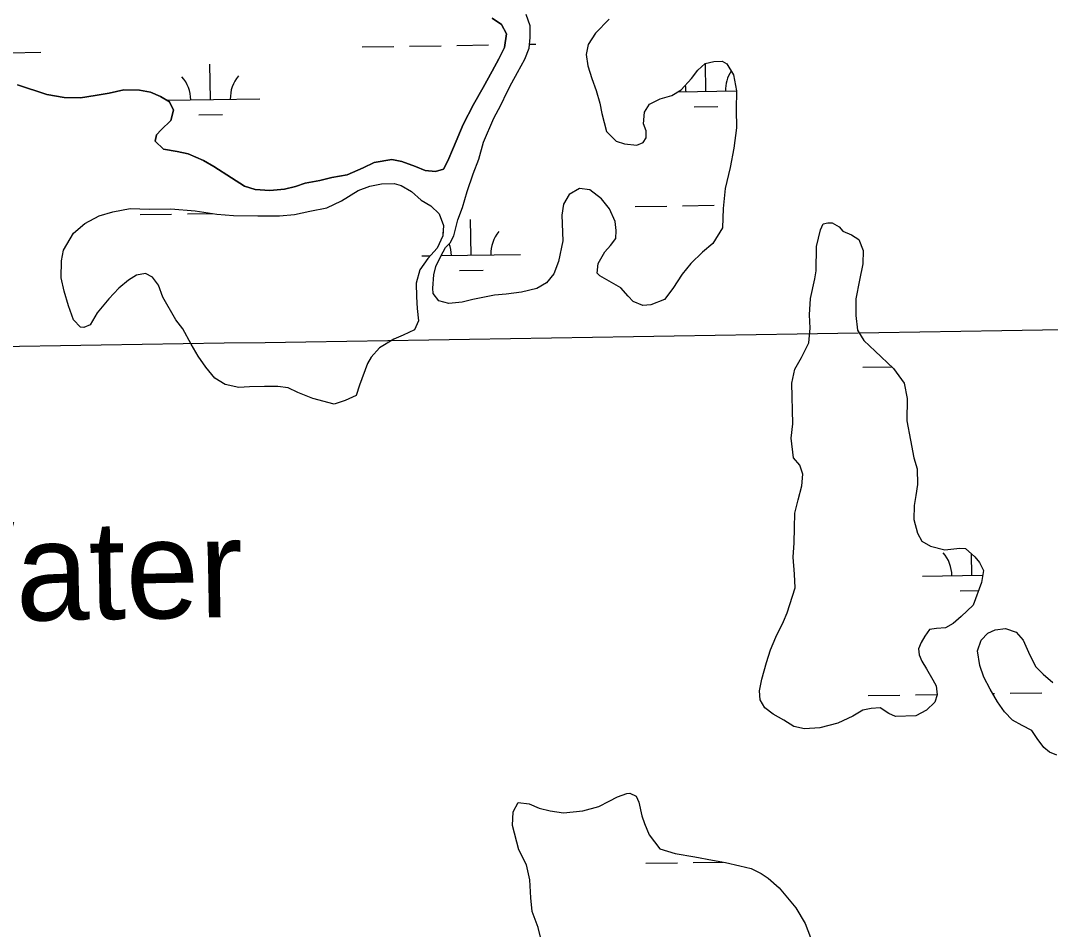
# Model space of a CAD drawing. Extents: x 3855477 to 3893699, y 299188 to 325115.
# Drawn here: x 3871314 to 3872357, y 319366 to 320286 of the extents above; entities that cross this region are included whole.
import ezdxf

# ---------------------------------------------------------------- set-up
doc = ezdxf.new("R2010")
doc.units = 0
for name, color, linetype in [('V-GRID-MAJR', 7, 'Continuous'), ('V-RIVR-IDEN', 7, 'Continuous'), ('V-TOPO-SHOR', 7, 'Continuous'), ('V-WETL-SWMP', 7, 'Continuous')]:
    doc.layers.add(name, color=color, linetype=linetype)

msp = doc.modelspace()

# ---------------------------------------------------------------- linework, layer by layer
at = {"layer": 'V-GRID-MAJR'}
msp.add_spline([(3859493.4, 319767), (3864801.7, 319851.5), (3870110.1, 319936.8), (3875418.4, 320022.9), (3880726.7, 320109.8), (3886035, 320197.4), (3891343.3, 320285.8)], degree=3, dxfattribs=at)
at = {"layer": 'V-TOPO-SHOR'}
for points in [[(3871629.4, 320127.2), (3871644.7, 320130), (3871661.1, 320137.1), (3871672.1, 320142.6), (3871690.1, 320145.5), (3871700.3, 320143.5), (3871714.1, 320138.4), (3871723.7, 320134.3), (3871734.4, 320133.4), (3871742.3, 320135.6), (3871746.9, 320144.2), (3871752.6, 320157.5), (3871762.4, 320181), (3871772.7, 320201.3), (3871782.5, 320218.4), (3871791.9, 320235), (3871798.6, 320247.3), (3871804.3, 320259), (3871806.2, 320272.9), (3871801.3, 320282.3), (3871791.7, 320288.6)], [(3871753, 320068.1), (3871757.1, 320084.3), (3871761.8, 320096.7), (3871766.4, 320112.9), (3871772.6, 320130.8), (3871778.3, 320145.9), (3871782.9, 320163.2), (3871793.3, 320187.5), (3871800.7, 320200.5), (3871806.9, 320214), (3871811.6, 320223.2), (3871817.4, 320233.5), (3871824.8, 320247.1), (3871829.4, 320258.4), (3871830.4, 320269.2), (3871830.2, 320281), (3871826.3, 320292.3)], [(3871910.2, 320287.5), (3871896.5, 320273.3), (3871889.1, 320262), (3871887.1, 320251.7), (3871888.8, 320240.4), (3871892.8, 320227.6), (3871897.3, 320215.3), (3871900.7, 320202.4), (3871903, 320192.2), (3871907.5, 320174), (3871917.3, 320163.9), (3871926, 320161.4), (3871938.3, 320159.9), (3871944.8, 320162.7), (3871947.9, 320167.6), (3871947.8, 320174.6), (3871945, 320181.5), (3871946, 320193.4), (3871951.2, 320201.5), (3871961.9, 320207), (3871973.7, 320210.4), (3871983.3, 320215.9), (3871993.9, 320227.4), (3872000.2, 320236), (3872007.7, 320242.6), (3872016.2, 320244.9), (3872024.8, 320245), (3872029.7, 320242.4), (3872036.3, 320231.2), (3872039.2, 320215.1), (3872038.9, 320196.2), (3872039.2, 320177.4), (3872036.8, 320157), (3872032.8, 320137.5), (3872027.7, 320116), (3872025.8, 320096), (3872025, 320076.1), (3872015.5, 320060.4), (3872004.9, 320051.7), (3871993.2, 320040.2), (3871984.2, 320029.3), (3871974.8, 320014.7), (3871966.3, 320003.8), (3871952.4, 319998.2), (3871944.3, 319997.6), (3871934.6, 320001.8), (3871929.7, 320007.1), (3871922, 320015.6), (3871900.9, 320027.7), (3871898.2, 320030.3), (3871899.1, 320040), (3871905.9, 320051.9), (3871911.8, 320058.5), (3871917.1, 320065.5), (3871917.5, 320073.6), (3871916.3, 320082.7), (3871910.7, 320095.5), (3871902.5, 320105.7), (3871890.6, 320114.6), (3871880.3, 320116.1), (3871869.7, 320110), (3871863.9, 320100.3), (3871862.4, 320089), (3871863.3, 320063.2), (3871858.8, 320042.1), (3871854.1, 320029.7)], [(3871310.8, 320221), (3871340.6, 320211.3), (3871358.2, 320208.3), (3871374.6, 320208), (3871389.5, 320210.4), (3871403.8, 320212.7), (3871418.6, 320216.1), (3871434.5, 320215.8), (3871445.7, 320213.8), (3871455.8, 320209.2), (3871464.9, 320204), (3871468.7, 320195.5), (3871466.2, 320184.9), (3871456.3, 320175.7), (3871451.6, 320170.4), (3871450.1, 320164), (3871458.7, 320156.1), (3871472.5, 320153.7), (3871483.7, 320151.2), (3871499.1, 320144.5), (3871509.8, 320138.3), (3871527.5, 320126.8), (3871540.9, 320118.5), (3871551.5, 320115), (3871566.4, 320114.1), (3871581.3, 320115.4), (3871592.4, 320118.2), (3871602.4, 320121.5), (3871617.2, 320124.3), (3871629.4, 320127.2)], [(3871610.1, 319903.2), (3871594.9, 319909.5), (3871585.2, 319914.2), (3871574.4, 319915.6), (3871561, 319915.4), (3871545.9, 319915.2), (3871535.2, 319914.6), (3871521.1, 319917.6), (3871510.8, 319923.9), (3871501.5, 319935.1), (3871493.9, 319946.3), (3871486.7, 319958.5), (3871478.4, 319974), (3871471.3, 319983.1), (3871458.1, 320006), (3871453.6, 320018.3), (3871447.6, 320026.3), (3871440.6, 320030), (3871431.4, 320028.2), (3871423.4, 320023.3), (3871413.3, 320015.1), (3871403.3, 320004.2), (3871391.6, 319990), (3871384.3, 319978.1), (3871377.9, 319975.3), (3871374.6, 319975.8), (3871367.5, 319983.2), (3871362.5, 319997.2), (3871358, 320012.2), (3871355.1, 320025.6), (3871355.4, 320042.8), (3871357.4, 320053.5), (3871367.4, 320070.9), (3871379.1, 320080.7), (3871393.5, 320088.5), (3871407.4, 320092.4), (3871425.1, 320095.9), (3871444.5, 320095.1), (3871466, 320095.4), (3871490.8, 320093.6), (3871512.9, 320090.1), (3871529.6, 320088.7), (3871554.3, 320088.5), (3871576.3, 320088.3), (3871591.4, 320089.6), (3871606.9, 320093), (3871624.1, 320096.5), (3871639.1, 320103.7), (3871656.1, 320114.1), (3871667.9, 320118.6), (3871679.7, 320120.9), (3871692.6, 320121.1), (3871699.6, 320119), (3871709.9, 320113.2), (3871719.7, 320104.2), (3871729.5, 320098.4), (3871738.2, 320090.5), (3871742.6, 320078.7), (3871741.7, 320068), (3871736, 320055.5), (3871726.4, 320045.2), (3871718.5, 320033.8), (3871714.9, 320020.3), (3871715.1, 320006.3), (3871715.8, 319994.5), (3871717.1, 319982.1), (3871712.9, 319972.9), (3871701.7, 319967.4), (3871692.1, 319963.5), (3871677.7, 319954.7), (3871669.2, 319945.4), (3871665.5, 319938.9), (3871657.2, 319916.8), (3871654.1, 319906.5), (3871642.9, 319901.5), (3871631.7, 319897.6), (3871610.1, 319903.2)], [(3872234.9, 319669.2), (3872230.2, 319662.7), (3872226.5, 319656.2), (3872223.9, 319649.7), (3872224.5, 319643.8), (3872227.3, 319637.4), (3872231.7, 319629.4), (3872238.3, 319618.2), (3872241.6, 319612.3), (3872242.8, 319603.2), (3872240.2, 319595.7), (3872231.7, 319587.5), (3872221.1, 319581.9), (3872200.6, 319581.1), (3872193.6, 319584.3), (3872184.9, 319590.1), (3872175.8, 319589.4), (3872167.2, 319587.7), (3872157.1, 319581.6), (3872142.1, 319574.4), (3872123.9, 319569.9), (3872108.3, 319568.6), (3872097.5, 319571.1), (3872087.2, 319577.4), (3872076.4, 319583.7), (3872068.2, 319590.1), (3872063.3, 319598.1), (3872062.6, 319607.2), (3872065.1, 319619.1), (3872069.7, 319635.8), (3872073.9, 319648.8), (3872079.1, 319661.7), (3872086.9, 319677.4), (3872090.6, 319686.1), (3872098.8, 319711.5), (3872098.1, 319725.5), (3872096.8, 319742.6), (3872097.7, 319757.2), (3872098, 319772.2), (3872098.3, 319787.3), (3872101.9, 319800.8), (3872105.5, 319814.8), (3872106.4, 319826.7), (3872103.6, 319835.8), (3872097, 319843.2), (3872094.6, 319863.1), (3872096.5, 319877.6), (3872095.4, 319919), (3872098.5, 319933), (3872105.3, 319945), (3872112.6, 319959.6), (3872114, 319974.6), (3872113.3, 319988.1), (3872114.2, 320004.8), (3872118.7, 320024.7), (3872120.2, 320032.8), (3872120.4, 320057.5), (3872124.5, 320074.3), (3872127.1, 320080.2), (3872131.9, 320081.4), (3872136.2, 320081.4), (3872143.3, 320077.2), (3872147.1, 320073), (3872155.8, 320069.3), (3872163.4, 320064.6), (3872167.8, 320053.4), (3872167.5, 320039.9), (3872163.9, 320023.2), (3872160.4, 320004.3), (3872160.1, 319987.6), (3872161.9, 319972.6), (3872168.5, 319962), (3872180, 319951.4), (3872198.5, 319933.9), (3872209.4, 319919), (3872212.3, 319903.4), (3872212.1, 319880.8), (3872215.6, 319861), (3872219.1, 319843.3), (3872222.5, 319832), (3872222.7, 319816.4), (3872221.2, 319805.1), (3872219.2, 319794.9), (3872218.9, 319780.9), (3872222.8, 319767), (3872227.2, 319758.9), (3872235.9, 319753.7), (3872250.5, 319750.1), (3872265.5, 319751.9), (3872271.4, 319751.5), (3872280.7, 319743), (3872285.6, 319737.2), (3872289.5, 319729.2), (3872287.5, 319716.8), (3872279.2, 319694.1), (3872267, 319682.6), (3872259, 319675.5), (3872251, 319671.1), (3872241.9, 319670.4), (3872234.9, 319669.2)], [(3871854.1, 320029.7), (3871846.7, 320020.5), (3871837.1, 320014.9), (3871821.5, 320011), (3871806, 320009.1), (3871794.2, 320007.9), (3871772.2, 320003.8), (3871761.5, 320001), (3871748, 319999.7), (3871737.8, 320002.3), (3871731.8, 320009.7), (3871731.7, 320015.1), (3871732.6, 320028.6), (3871734.6, 320037.2), (3871739.8, 320047.5), (3871744.6, 320056.2), (3871749.3, 320061.1), (3871753, 320068.1)], [(3872364.1, 319542), (3872356.5, 319545.1), (3872350.6, 319549.8), (3872344, 319558.9), (3872338.5, 319566.9), (3872328.7, 319572.1), (3872319, 319577.4), (3872310.8, 319585.9), (3872303.7, 319596), (3872296.5, 319608.8), (3872289.9, 319621.1), (3872286, 319632.8), (3872283.6, 319647.9), (3872287.2, 319658.7), (3872294.1, 319665.8), (3872301.6, 319669.1), (3872311.8, 319670.3), (3872322.6, 319666.7), (3872329.7, 319658.7), (3872335.3, 319646.4), (3872342.4, 319632), (3872350.1, 319624), (3872359.9, 319615.6)], [(3871844, 319343.8), (3871838.4, 319367.4), (3871832.4, 319383.7), (3871831.1, 319397.4), (3871829.8, 319415.8), (3871826.4, 319431), (3871818.8, 319446.2), (3871812.2, 319470.9), (3871813, 319484.6), (3871818.2, 319494.2), (3871829.3, 319492.8), (3871839.4, 319488.2), (3871850.5, 319485.7), (3871864.2, 319483.7), (3871883.7, 319485.6), (3871900, 319490), (3871910.4, 319495.5), (3871918.8, 319499.8), (3871928.3, 319503.1), (3871931.4, 319503.6), (3871937.8, 319500.6), (3871940.5, 319494.3), (3871943.3, 319480.6), (3871946.1, 319472.7), (3871951, 319461.2), (3871961.7, 319447.1), (3871977.1, 319442.6), (3871997.1, 319439.2), (3872015.1, 319435.7), (3872028.3, 319433.3), (3872042.6, 319429.8), (3872054.2, 319427.3), (3872064.3, 319422.2), (3872071.3, 319417.5), (3872082.5, 319407.7), (3872099.6, 319387.3), (3872108.8, 319371.6), (3872114.3, 319357.5)]]:
    msp.add_lwpolyline(points, dxfattribs=at)
at = {"layer": 'V-WETL-SWMP'}
for p, q in [((3871660.1, 320259.5), (3871692.1, 320260)), ((3871708.1, 320260.2), (3871740.1, 320260.8)), ((3871756.1, 320261), (3871788.1, 320261.5)), ((3871804.1, 320261.8), (3871804.7, 320261.8)), ((3871829.8, 320262.2), (3871836.1, 320262.3)), ((3871302.3, 320253.6), (3871334.3, 320254.1)), ((3871506.4, 320206.2), (3871505.8, 320242.2)), ((3872008.2, 320214.4), (3872007.8, 320242.6)), ((3871979.8, 320213.9), (3872039.2, 320214.9)), ((3871462.3, 320205.5), (3871556.4, 320207)), ((3871996.5, 320198.8), (3872020.5, 320199.1)), ((3871494.6, 320190.6), (3871518.6, 320191)), ((3871936.7, 320097.8), (3871968.7, 320098.3)), ((3871984.7, 320098.5), (3872016.7, 320099.1)), ((3871434.9, 320089.6), (3871466.9, 320090.1)), ((3871482.9, 320090.4), (3871508.5, 320090.8)), ((3871770.4, 320048.6), (3871769.8, 320084.6)), ((3871720.4, 320047.8), (3871729, 320047.9)), ((3871740.2, 320048.1), (3871820.4, 320049.4)), ((3871758.7, 320033), (3871782.7, 320033.4)), ((3872167.4, 319935), (3872196.8, 319935.5)), ((3872277.7, 319724.2), (3872277.3, 319746.1)), ((3872227.7, 319723.3), (3872288.7, 319724.3)), ((3872265.9, 319708.5), (3872284.6, 319708.8)), ((3872172.8, 319602.4), (3872204.8, 319602.9)), ((3872220.8, 319603.1), (3872242.8, 319603.5)), ((3872299, 319604.4), (3872300.8, 319604.5)), ((3872316.8, 319604.7), (3872348.8, 319605.2)), ((3871947.5, 319432.5), (3871979.5, 319433)), ((3871995.5, 319433.3), (3872025.6, 319433.8))]:
    msp.add_line(p, q, dxfattribs=at)
for points in [[(3871791.7, 320288.6), (3871801.3, 320282.3), (3871806.2, 320272.9), (3871804.3, 320259), (3871798.6, 320247.3), (3871791.9, 320235), (3871782.5, 320218.4), (3871772.7, 320201.3), (3871762.4, 320181), (3871752.6, 320157.5), (3871746.9, 320144.2), (3871742.3, 320135.6), (3871734.4, 320133.4), (3871723.7, 320134.3), (3871714.1, 320138.4), (3871700.3, 320143.5), (3871690.1, 320145.5), (3871672.1, 320142.6), (3871661.1, 320137.1), (3871644.7, 320130), (3871629.4, 320127.2), (3871617.2, 320124.3), (3871602.4, 320121.5), (3871592.4, 320118.2), (3871581.3, 320115.4), (3871566.4, 320114.1), (3871551.5, 320115), (3871540.9, 320118.5), (3871527.5, 320126.8), (3871509.8, 320138.3), (3871499.1, 320144.5), (3871483.7, 320151.2), (3871472.5, 320153.7), (3871458.7, 320156.1), (3871450.1, 320164), (3871451.6, 320170.4), (3871456.3, 320175.7), (3871466.2, 320184.9), (3871468.7, 320195.5), (3871464.9, 320204), (3871455.8, 320209.2), (3871445.7, 320213.8), (3871434.5, 320215.8), (3871418.6, 320216.1), (3871403.8, 320212.7), (3871389.5, 320210.4), (3871374.6, 320208), (3871358.2, 320208.3), (3871340.6, 320211.3), (3871310.8, 320221)], [(3871854.1, 320029.7), (3871846.7, 320020.5), (3871837.1, 320014.9), (3871821.5, 320011), (3871806, 320009.1), (3871794.2, 320007.9), (3871772.2, 320003.8), (3871761.5, 320001), (3871748, 319999.7), (3871737.8, 320002.3), (3871731.8, 320009.7), (3871731.7, 320015.1), (3871732.6, 320028.6), (3871734.6, 320037.2), (3871739.8, 320047.5), (3871744.6, 320056.2), (3871749.3, 320061.1), (3871753, 320068.1), (3871757.1, 320084.3), (3871761.8, 320096.7), (3871766.4, 320112.9), (3871772.6, 320130.8), (3871778.3, 320145.9), (3871782.9, 320163.2), (3871793.3, 320187.5), (3871800.7, 320200.5), (3871806.9, 320214), (3871811.6, 320223.2), (3871817.4, 320233.5), (3871824.8, 320247.1), (3871829.4, 320258.4), (3871830.4, 320269.2), (3871830.2, 320281), (3871826.3, 320292.3)], [(3871910.2, 320287.5), (3871896.5, 320273.3), (3871889.1, 320262), (3871887.1, 320251.7), (3871888.8, 320240.4), (3871892.8, 320227.6), (3871897.3, 320215.3), (3871900.7, 320202.4), (3871903, 320192.2), (3871907.5, 320174), (3871917.3, 320163.9), (3871926, 320161.4), (3871938.3, 320159.9), (3871944.8, 320162.7), (3871947.9, 320167.6), (3871947.8, 320174.6), (3871945, 320181.5), (3871946, 320193.4), (3871951.2, 320201.5), (3871961.9, 320207), (3871973.7, 320210.4), (3871983.3, 320215.9), (3871993.9, 320227.4), (3872000.2, 320236), (3872007.7, 320242.6), (3872016.2, 320244.9), (3872024.8, 320245), (3872029.7, 320242.4), (3872036.3, 320231.2), (3872039.2, 320215.1), (3872038.9, 320196.2), (3872039.2, 320177.4), (3872036.8, 320157), (3872032.8, 320137.5), (3872027.7, 320116), (3872025.8, 320096), (3872025, 320076.1), (3872015.5, 320060.4), (3872004.9, 320051.7), (3871993.2, 320040.2), (3871984.2, 320029.3), (3871974.8, 320014.7), (3871966.3, 320003.8), (3871952.4, 319998.2), (3871944.3, 319997.6), (3871934.6, 320001.8), (3871929.7, 320007.1), (3871922, 320015.6), (3871900.9, 320027.7)], [(3871900.9, 320027.7), (3871898.2, 320030.3), (3871899.1, 320040), (3871905.9, 320051.9), (3871911.8, 320058.5), (3871917.1, 320065.5), (3871917.5, 320073.6), (3871916.3, 320082.7), (3871910.7, 320095.5), (3871902.5, 320105.7), (3871890.6, 320114.6), (3871880.3, 320116.1), (3871869.7, 320110), (3871863.9, 320100.3), (3871862.4, 320089), (3871863.3, 320063.2), (3871858.8, 320042.1), (3871854.1, 320029.7)], [(3872364.1, 319542), (3872356.5, 319545.1), (3872350.6, 319549.8), (3872344, 319558.9), (3872338.5, 319566.9), (3872328.7, 319572.1), (3872319, 319577.4), (3872310.8, 319585.9), (3872303.7, 319596), (3872296.5, 319608.8), (3872289.9, 319621.1), (3872286, 319632.8), (3872283.6, 319647.9), (3872287.2, 319658.7), (3872294.1, 319665.8), (3872301.6, 319669.1), (3872311.8, 319670.3), (3872322.6, 319666.7), (3872329.7, 319658.7), (3872335.2, 319646.4), (3872342.4, 319632), (3872350.1, 319624), (3872359.9, 319615.6)], [(3871844, 319343.8), (3871838.4, 319367.4), (3871832.4, 319383.7), (3871831.1, 319397.4), (3871829.8, 319415.8), (3871826.4, 319431), (3871818.8, 319446.2), (3871812.2, 319470.9), (3871813, 319484.6), (3871818.2, 319494.2), (3871829.3, 319492.8), (3871839.4, 319488.2), (3871850.5, 319485.7), (3871864.2, 319483.7), (3871883.7, 319485.6), (3871900, 319490), (3871910.4, 319495.5), (3871918.8, 319499.8), (3871928.3, 319503.1), (3871931.4, 319503.6), (3871937.8, 319500.6), (3871940.5, 319494.3), (3871943.3, 319480.6), (3871946.1, 319472.7), (3871951, 319461.2), (3871961.7, 319447.1), (3871977.1, 319442.6), (3871997.1, 319439.2), (3872015.1, 319435.7), (3872028.3, 319433.3), (3872042.6, 319429.8), (3872054.2, 319427.3), (3872064.3, 319422.2), (3872071.3, 319417.5), (3872082.5, 319407.7), (3872099.6, 319387.3), (3872108.8, 319371.6), (3872114.3, 319357.5)]]:
    msp.add_lwpolyline(points, dxfattribs=at)
for points in [[(3871631.7, 319897.6), (3871610.1, 319903.2), (3871594.9, 319909.5), (3871585.2, 319914.2), (3871574.4, 319915.6), (3871561, 319915.4), (3871545.9, 319915.2), (3871535.2, 319914.6), (3871521.1, 319917.6), (3871510.8, 319923.9), (3871501.5, 319935.1), (3871493.9, 319946.3), (3871486.7, 319958.5), (3871478.4, 319974), (3871471.3, 319983.1), (3871458.1, 320006), (3871453.6, 320018.3), (3871447.6, 320026.3), (3871440.6, 320030), (3871431.4, 320028.2), (3871423.4, 320023.3), (3871413.3, 320015.1), (3871403.3, 320004.2), (3871391.6, 319990), (3871384.3, 319978.1), (3871377.9, 319975.3), (3871374.6, 319975.8), (3871367.5, 319983.2), (3871362.5, 319997.2), (3871358, 320012.2), (3871355.1, 320025.6), (3871355.4, 320042.8), (3871357.4, 320053.5), (3871367.4, 320070.9), (3871379.1, 320080.7), (3871393.5, 320088.5), (3871407.4, 320092.4), (3871425.1, 320095.9), (3871444.5, 320095.1), (3871466, 320095.4), (3871490.8, 320093.6), (3871512.9, 320090.1), (3871529.6, 320088.7), (3871554.3, 320088.5), (3871576.3, 320088.3), (3871591.4, 320089.6), (3871606.9, 320093), (3871624.1, 320096.5), (3871639.1, 320103.7), (3871656.1, 320114.1), (3871667.9, 320118.6), (3871679.7, 320120.9), (3871692.6, 320121.1), (3871699.6, 320119), (3871709.9, 320113.2), (3871719.7, 320104.2), (3871729.5, 320098.4), (3871738.2, 320090.5), (3871742.6, 320078.7), (3871741.7, 320068), (3871736, 320055.5), (3871726.4, 320045.2), (3871718.5, 320033.8), (3871714.9, 320020.3), (3871715.1, 320006.3), (3871715.8, 319994.5), (3871717.1, 319982.1), (3871712.9, 319972.9), (3871701.7, 319967.4), (3871692.1, 319963.5), (3871677.7, 319954.7), (3871669.2, 319945.4), (3871665.5, 319938.9), (3871657.2, 319916.8), (3871654.1, 319906.5), (3871642.9, 319901.5)], [(3872234.9, 319669.2), (3872230.2, 319662.7), (3872226.5, 319656.2), (3872223.9, 319649.7), (3872224.5, 319643.8), (3872227.3, 319637.4), (3872231.7, 319629.4), (3872238.3, 319618.2), (3872241.6, 319612.3), (3872242.8, 319603.2), (3872240.2, 319595.7), (3872231.7, 319587.5), (3872221.1, 319581.9), (3872200.6, 319581.1), (3872193.6, 319584.3), (3872184.9, 319590.1), (3872175.8, 319589.4), (3872167.2, 319587.7), (3872157.1, 319581.6), (3872142.1, 319574.4), (3872123.9, 319569.9), (3872108.3, 319568.6), (3872097.5, 319571.1), (3872087.2, 319577.4), (3872076.4, 319583.7), (3872068.2, 319590.1), (3872063.3, 319598.1), (3872062.6, 319607.2), (3872065.1, 319619.1), (3872069.7, 319635.8), (3872073.9, 319648.8), (3872079.1, 319661.7), (3872086.9, 319677.4), (3872090.6, 319686.1), (3872098.8, 319711.5), (3872098.1, 319725.5), (3872096.8, 319742.6), (3872097.7, 319757.2), (3872098, 319772.2), (3872098.3, 319787.3), (3872101.9, 319800.8), (3872105.5, 319814.8), (3872106.4, 319826.7), (3872103.6, 319835.8), (3872097, 319843.2), (3872094.6, 319863.1), (3872096.5, 319877.6), (3872095.4, 319919), (3872098.5, 319933), (3872105.3, 319945), (3872112.6, 319959.6), (3872114, 319974.6), (3872113.3, 319988.1), (3872114.2, 320004.8), (3872118.7, 320024.7), (3872120.2, 320032.8), (3872120.4, 320057.5), (3872124.5, 320074.3), (3872127.1, 320080.2), (3872131.9, 320081.4), (3872136.2, 320081.4), (3872143.3, 320077.2), (3872147.1, 320073), (3872155.8, 320069.3), (3872163.4, 320064.6), (3872167.8, 320053.4), (3872167.5, 320039.9), (3872163.9, 320023.2), (3872160.4, 320004.3), (3872160.1, 319987.6), (3872161.9, 319972.6), (3872168.5, 319962), (3872180, 319951.4), (3872198.5, 319933.9), (3872209.4, 319919), (3872212.3, 319903.4), (3872212.1, 319880.8), (3872215.6, 319861), (3872219.1, 319843.3), (3872222.5, 319832), (3872222.7, 319816.4), (3872221.2, 319805.1), (3872219.2, 319794.9), (3872218.9, 319780.9), (3872222.8, 319767), (3872227.2, 319758.9), (3872235.9, 319753.7), (3872250.5, 319750.1), (3872265.5, 319751.9), (3872271.4, 319751.5), (3872280.7, 319743), (3872285.6, 319737.2), (3872289.5, 319729.2), (3872287.5, 319716.8), (3872279.2, 319694.1), (3872267, 319682.6), (3872259, 319675.5), (3872251, 319671.1), (3872241.9, 319670.4)]]:
    msp.add_lwpolyline(points, close=True, dxfattribs=at)
for centre, start, end in [((3872063.4, 320215.7), 146.6893, 181.7052), ((3871451.1, 320205.8), 0.1615, 41.7052), ((3871561.6, 320207.6), 140.1615, 181.7052), ((3871953, 320213.9), 0.1615, 10.8271), ((3871715.2, 320048.2), 40.4802, 41.7052), ((3871825.6, 320050), 140.1615, 181.7052), ((3871715.2, 320048.2), 0.1615, 19.6862), ((3872222.4, 319723.7), 0.1615, 41.7052)]:
    msp.add_arc(centre, 35.2, start, end, dxfattribs=at)

# ---------------------------------------------------------------- texts
at = {"layer": 'V-RIVR-IDEN'}
msp.add_text('Water', height=100, rotation=0.9822, dxfattribs=at).set_placement((3871183.4, 319676))

doc.saveas('drawing.dxf')
